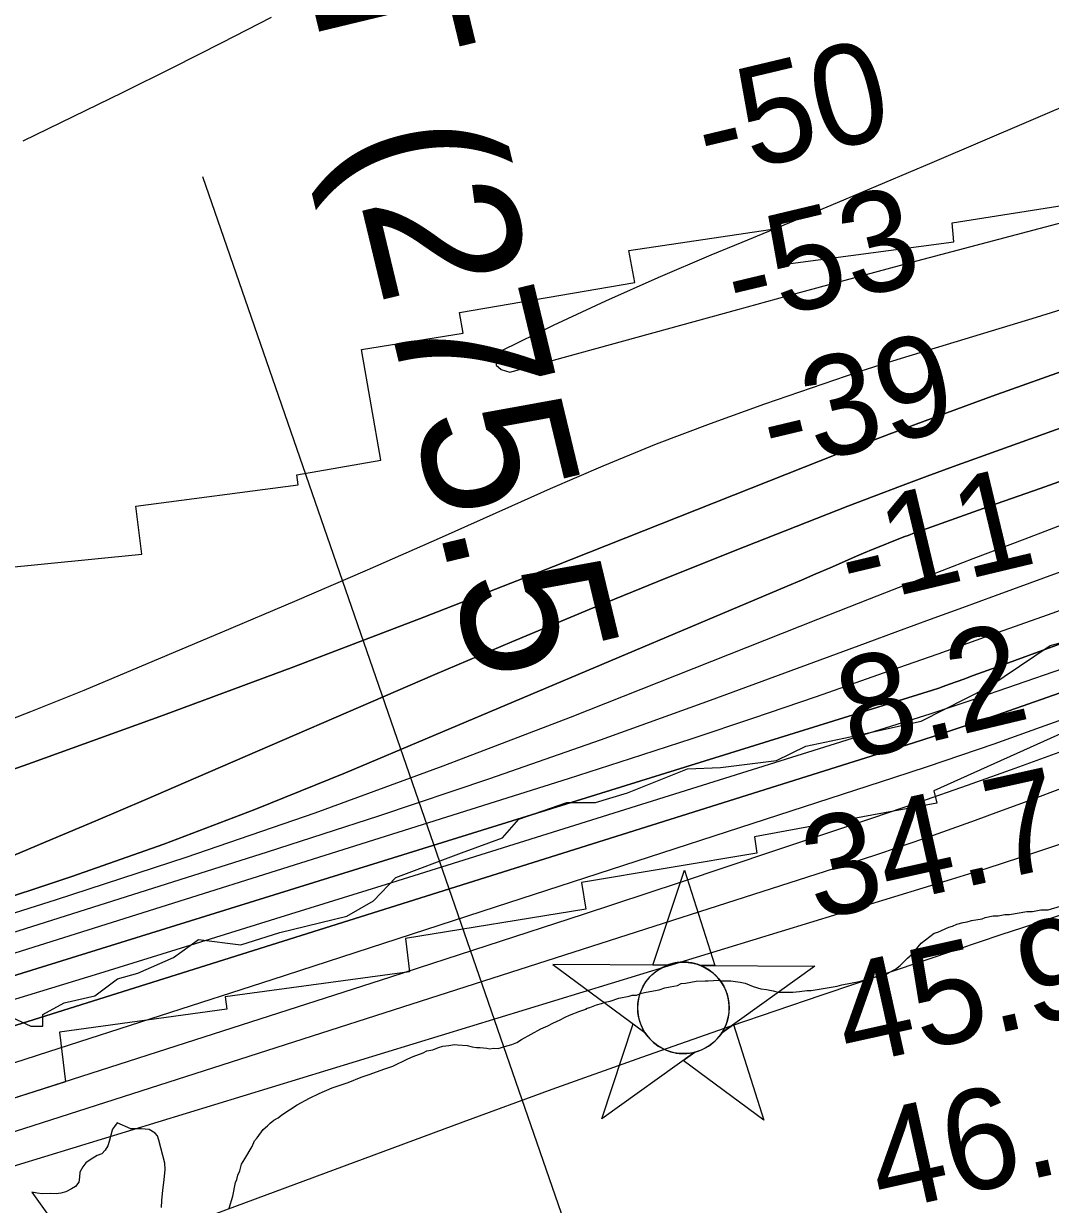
# Model space of a CAD drawing. Extents: x 3187622 to 3225504, y 800805 to 826213.
# Drawn here: x 3215871 to 3216557, y 810574 to 811363 of the extents above; entities that cross this region are included whole.
import ezdxf

# ---------------------------------------------------------------- set-up
doc = ezdxf.new("R2010")
doc.units = 0
for name, color, linetype in [('V-CHAN-NAID', 7, 'Continuous'), ('V-RIVR-EDGE', 7, 'Continuous'), ('V-RIVR-RANG', 7, 'Continuous'), ('V-RRAP-RVMT', 7, 'Continuous'), ('V-SITE-VEGE', 7, 'Continuous'), ('V-TOPO-DPTH', 7, 'Continuous'), ('V-TOPO-MAJR', 7, 'Continuous'), ('V-TOPO-MINR', 7, 'Continuous'), ('V-TOPO-SHOR', 7, 'Continuous'), ('V-TOPO-WATR', 7, 'Continuous')]:
    doc.layers.add(name, color=color, linetype=linetype)

msp = doc.modelspace()

# ---------------------------------------------------------------- linework, layer by layer
at = {"layer": 'V-CHAN-NAID'}
for points in [[(3216301.02, 810734.03), (3216291.43, 810734.1), (3216312.55, 810797.58), (3216332.78, 810733.8), (3216323.19, 810733.87), (3216321.61, 810734.45), (3216319.52, 810735.07), (3216317.48, 810735.52), (3216315.44, 810735.83), (3216314.28, 810735.94), (3216312.74, 810736.02), (3216311.02, 810736.02), (3216309.65, 810735.95), (3216307.74, 810735.75), (3216306.38, 810735.53), (3216304.59, 810735.15), (3216303.06, 810734.73), (3216302.03, 810734.4)], [(3216301.02, 810734.03), (3216224.52, 810734.57), (3216286.09, 810689.17), (3216284.98, 810691.08), (3216284.17, 810692.71), (3216283.34, 810694.68), (3216282.65, 810696.73), (3216282.28, 810698.05), (3216281.92, 810699.68), (3216281.68, 810701.12), (3216281.49, 810702.72), (3216281.38, 810704.46), (3216281.37, 810706.04), (3216281.47, 810708.11), (3216281.66, 810709.73), (3216282.05, 810711.93), (3216282.53, 810713.86), (3216283.13, 810715.74), (3216283.79, 810717.42), (3216284.51, 810719.01), (3216285.33, 810720.55), (3216286.39, 810722.28), (3216287.42, 810723.75), (3216288.42, 810725.02), (3216289.42, 810726.17), (3216290.73, 810727.5), (3216291.78, 810728.47), (3216293.5, 810729.87), (3216294.71, 810730.74), (3216296.4, 810731.81), (3216298.13, 810732.75), (3216299.58, 810733.44)], [(3216323.19, 810733.87), (3216399.68, 810733.33), (3216337.48, 810688.81), (3216338.39, 810690.29), (3216339.37, 810692.14), (3216340.08, 810693.73), (3216340.82, 810695.68), (3216341.37, 810697.47), (3216341.77, 810699.11), (3216342.13, 810701.12), (3216342.31, 810702.69), (3216342.44, 810704.89), (3216342.41, 810706.96), (3216342.22, 810709.18), (3216341.95, 810710.93), (3216341.46, 810713.17), (3216340.82, 810715.31), (3216340.07, 810717.29), (3216339.42, 810718.73), (3216338.42, 810720.65), (3216337.35, 810722.37), (3216336.14, 810724.07), (3216334.88, 810725.61), (3216333.61, 810726.98), (3216331.98, 810728.51), (3216330.23, 810729.92), (3216328.55, 810731.1), (3216326.66, 810732.23), (3216325.19, 810732.99)], [(3216319.45, 810675.9), (3216257.25, 810631.38), (3216278.37, 810694.86), (3216286.09, 810689.17), (3216286.72, 810688.21), (3216288.11, 810686.35), (3216289.32, 810684.93), (3216290.79, 810683.43), (3216292.18, 810682.18), (3216293.63, 810681.02), (3216295.03, 810680.03), (3216296.71, 810679), (3216298.42, 810678.09), (3216300.21, 810677.28), (3216301.66, 810676.72), (3216303.29, 810676.19), (3216305.52, 810675.63), (3216307.05, 810675.34), (3216309.07, 810675.08), (3216310.61, 810674.98), (3216312.47, 810674.96), (3216314.16, 810675.04), (3216315.87, 810675.21), (3216317.77, 810675.52)], [(3216337.48, 810688.81), (3216345.28, 810694.39), (3216365.5, 810630.61), (3216311.65, 810670.32), (3216319.45, 810675.9), (3216321.12, 810676.38), (3216322.73, 810676.94), (3216324.89, 810677.85), (3216326.62, 810678.73), (3216328.49, 810679.85), (3216330.23, 810681.06), (3216331.78, 810682.3), (3216333.06, 810683.47), (3216334.45, 810684.89), (3216335.65, 810686.29), (3216336.77, 810687.77)]]:
    msp.add_lwpolyline(points, close=True, dxfattribs=at)
msp.add_circle((3216311.9, 810705.49), 30.54, dxfattribs=at)
at = {"layer": 'V-RIVR-EDGE'}
msp.add_lwpolyline([(3215863.33, 810698.98), (3215875.92, 810693.3), (3215883.75, 810693.28), (3215883.76, 810701.1), (3215898.13, 810708.89), (3215918.57, 810713.62), (3215933.81, 810724.89), (3215947.3, 810728.77), (3215971.23, 810739.14), (3215987.78, 810751.27), (3216016.02, 810747.72), (3216042.12, 810755.92), (3216086.92, 810766.67), (3216104.77, 810777.06), (3216119.59, 810792.67), (3216163.53, 810809.08), (3216190.94, 810819.01), (3216201.84, 810831.59), (3216234.03, 810842.81), (3216253.16, 810842.76), (3216274.47, 810849.23), (3216314.5, 810865.22), (3216336.67, 810866.03), (3216374.07, 810870.72), (3216393.65, 810880.23), (3216427.57, 810887.54), (3216470.63, 810897), (3216515.89, 810919.92), (3216556.82, 810947.64), (3216598.14, 810958.41)], dxfattribs=at)
at = {"layer": 'V-RIVR-RANG'}
msp.add_line((3216259.03, 810485.76), (3215990.75, 811260.63), dxfattribs=at)
at = {"layer": 'V-RRAP-RVMT'}
for p, q in [((3216491.5, 811229.95), (3216617.48, 811249.94)), ((3216492.6, 811217.29), (3216491.5, 811229.95)), ((3216275.48, 811211.39), (3216375.79, 811226.44)), ((3216375.79, 811226.44), (3216379.94, 811202.38)), ((3216379.94, 811202.38), (3216492.6, 811217.29)), ((3216279.31, 811189.98), (3216275.48, 811211.39)), ((3216162.28, 811170.07), (3216279.31, 811189.98)), ((3216164.65, 811156.25), (3216162.28, 811170.07)), ((3216096.79, 811145.33), (3216164.65, 811156.25)), ((3216109.77, 811071.38), (3216096.79, 811145.33)), ((3216053.57, 811061.56), (3216109.77, 811071.38)), ((3215945.88, 811040.63), (3216054.49, 811054.83)), ((3216054.49, 811054.83), (3216053.57, 811061.56)), ((3215950, 811008.65), (3215945.88, 811040.63)), ((3215841.8, 810997.86), (3215950, 811008.65)), ((3216581.64, 810896.72), (3216479.17, 810850.53)), ((3216479.17, 810850.53), (3216481.12, 810842.3)), ((3216481.12, 810842.3), (3216359.32, 810819.87)), ((3216359.32, 810819.87), (3216360.9, 810808.87)), ((3216360.9, 810808.87), (3216243.66, 810789.32)), ((3216243.66, 810789.32), (3216246.69, 810771.51)), ((3216246.69, 810771.51), (3216126.08, 810751.78)), ((3216126.08, 810751.78), (3216128.77, 810729.62)), ((3216128.77, 810729.62), (3216005.71, 810712.91)), ((3216005.71, 810712.91), (3216006.71, 810704.62)), ((3216006.71, 810704.62), (3215895.05, 810689.29)), ((3215895.05, 810689.29), (3215899, 810656.02)), ((3215899, 810656.02), (3215787.01, 810620.66))]:
    msp.add_line(p, q, dxfattribs=at)
at = {"layer": 'V-SITE-VEGE'}
for points in [[(3216117.76, 810666.58), (3216127.61, 810671.45), (3216131.31, 810673.08), (3216137.88, 810675.5), (3216140.34, 810676.72), (3216144.44, 810677.52), (3216148.14, 810679.14), (3216151, 810679.95), (3216155.1, 810680.34), (3216158.79, 810681.15), (3216160.84, 810680.72), (3216167.39, 810680.29), (3216170.67, 810679.45), (3216173.53, 810679.03), (3216175.99, 810679.02), (3216180.5, 810678.59), (3216182.54, 810678.17), (3216185, 810678.57), (3216188, 810678.42), (3216190.33, 810678.95), (3216192.25, 810679.63), (3216197.3, 810681.11), (3216200.59, 810682.46), (3216203.74, 810684.35), (3216216.61, 810691.53), (3216221.26, 810693.56), (3216224.55, 810695.32), (3216229.47, 810697.48), (3216232.89, 810699.38), (3216235.77, 810700.73), (3216242.61, 810703.3), (3216247.39, 810704.77), (3216246.94, 810705.14), (3216249.22, 810705.86), (3216253.82, 810707.61), (3216257.1, 810708.42), (3216259.56, 810709.22), (3216262.85, 810710.03), (3216268.59, 810712.05), (3216275.56, 810713.25), (3216277.62, 810714.06), (3216280.48, 810714.05), (3216283.76, 810715.26), (3216287.04, 810716.07), (3216295.66, 810717.66), (3216299.35, 810718.88), (3216303.04, 810719.68), (3216307.96, 810720.48), (3216310.42, 810721.7), (3216313.29, 810722.09), (3216320.26, 810723.29), (3216326.41, 810723.67), (3216328.46, 810723.66), (3216335.42, 810724.04), (3216337.47, 810723.62), (3216343.61, 810723.59), (3216349.76, 810722.74), (3216353.03, 810721.91), (3216358.35, 810719.84), (3216363.66, 810718.17), (3216367.35, 810717.75), (3216371.85, 810716.91), (3216375.13, 810716.07), (3216384.96, 810716.03), (3216389.47, 810716.42), (3216394.39, 810717.22), (3216397.26, 810717.2), (3216414.47, 810719.99), (3216417.75, 810720.8), (3216429.24, 810723.2), (3216439.49, 810726.02), (3216446.88, 810727.63), (3216448.93, 810728.85), (3216453.45, 810731.28), (3216456.73, 810733.73), (3216461.67, 810738.62), (3216463.32, 810740.25), (3216465.79, 810742.7), (3216470.73, 810748.82), (3216473.61, 810750.86), (3216479.36, 810755.34), (3216481.83, 810756.15), (3216489.22, 810759.39), (3216491.68, 810760.2), (3216494.55, 810761.41), (3216498.65, 810762.62), (3216501.52, 810763.02), (3216504.4, 810763.83), (3216511.36, 810765.02), (3216513.42, 810765.83), (3216518.75, 810767.04), (3216522.03, 810767.02), (3216526.54, 810767.82), (3216529.81, 810767.81), (3216541.29, 810769.81), (3216544.98, 810769.79), (3216550.72, 810770.99), (3216555.64, 810770.97), (3216563.84, 810773.39)], [(3216008.35, 810571.63), (3216010.85, 810579.81), (3216012.53, 810588.81), (3216013.36, 810590.86), (3216014.19, 810593.72), (3216015.43, 810596.58), (3216016.68, 810601.08), (3216018.74, 810604.76), (3216023.7, 810612.93), (3216025.35, 810616.61), (3216027, 810618.65), (3216031.12, 810624.37), (3216034, 810626.82), (3216035.65, 810628.45), (3216038.12, 810630.48), (3216040.99, 810632.11), (3216043.46, 810634.15), (3216053.73, 810640.66), (3216061.95, 810645.12), (3216068.52, 810648.37), (3216077.14, 810652.02), (3216084.52, 810654.45), (3216087.8, 810655.66), (3216096.42, 810659.31), (3216102.58, 810661.33), (3216111.6, 810664.56), (3216117.76, 810666.58)]]:
    msp.add_lwpolyline(points, dxfattribs=at)
at = {"layer": 'V-TOPO-DPTH'}
for points in [[(3216984.5, 811244.05), (3216492.38, 811067.09), (3216474.65, 811060.63), (3216456.97, 811054.07), (3216439.34, 811047.36), (3216421.75, 811040.55), (3216352.66, 811013.45), (3216300.66, 810992.74), (3216248.8, 810971.69), (3216197.17, 810950.1), (3216145.68, 810928.16), (3215985.96, 810859.12), (3215952.65, 810844.8), (3215919.3, 810830.56), (3215885.91, 810816.44), (3215852.48, 810802.4)], [(3215852.48, 810802.4), (3215885.91, 810816.44), (3215919.3, 810830.56), (3215952.65, 810844.8), (3215985.96, 810859.12), (3216145.68, 810928.16), (3216197.17, 810950.1), (3216248.8, 810971.69), (3216300.66, 810992.74), (3216352.66, 811013.45), (3216421.75, 811040.55), (3216439.34, 811047.36), (3216456.97, 811054.07), (3216474.65, 811060.63), (3216492.38, 811067.09), (3216984.5, 811244.05)], [(3217139.59, 811159.24), (3216524.08, 810934.24), (3216517.88, 810931.97), (3216511.67, 810929.7), (3216505.47, 810927.43), (3216499.27, 810925.16), (3216489.69, 810921.65), (3216485.44, 810920.14), (3216482.59, 810919.19), (3216478.29, 810917.82), (3215783.83, 810702.09)], [(3215783.83, 810702.09), (3216478.29, 810917.82), (3216482.59, 810919.19), (3216485.44, 810920.14), (3216489.69, 810921.65), (3216499.27, 810925.16), (3216505.47, 810927.43), (3216511.67, 810929.7), (3216517.88, 810931.97), (3216524.08, 810934.24), (3217139.59, 811159.24)], [(3216574.41, 811134.25), (3216518.23, 811114.08), (3216483.7, 811101.49), (3216449.26, 811088.68), (3216414.94, 811075.52), (3216380.71, 811062.14), (3216225, 811000.4), (3216138.41, 810966.59), (3216051.58, 810933.41), (3215964.4, 810901.15), (3215876.99, 810869.52), (3215749.82, 810824.25)], [(3215749.82, 810824.25), (3215876.99, 810869.52), (3215964.4, 810901.15), (3216051.58, 810933.41), (3216138.41, 810966.59), (3216225, 811000.4), (3216380.71, 811062.14), (3216414.94, 811075.52), (3216449.26, 811088.68), (3216483.7, 811101.49), (3216518.23, 811114.08), (3216574.41, 811134.25)], [(3215768.59, 810725.7), (3216033.96, 810809.69), (3216108.39, 810833.81), (3216182.58, 810858.63), (3216256.42, 810884.47), (3216330.03, 810911), (3216433.45, 810949.1), (3216455.17, 810957.09), (3216476.9, 810965.07), (3216498.63, 810973.03), (3216520.37, 810980.98), (3216844, 811099.22)], [(3215768.59, 810725.7), (3216033.96, 810809.69), (3216108.39, 810833.81), (3216182.58, 810858.63), (3216256.42, 810884.47), (3216330.03, 810911), (3216433.45, 810949.1), (3216455.17, 810957.09), (3216476.9, 810965.07), (3216498.63, 810973.03), (3216520.37, 810980.98), (3216844, 811099.22)], [(3216578.99, 811062.63), (3216550.25, 811052.52), (3216521.54, 811042.36), (3216468.44, 811023.51), (3216466.29, 811022.74), (3216462, 811021.14), (3216459.86, 811020.31), (3216451.32, 811016.99), (3216444.94, 811014.45), (3216438.57, 811011.86), (3216432.24, 811009.2), (3216425.93, 811006.48), (3216419.46, 811003.65), (3216409.92, 810999.5), (3216400.38, 810995.37), (3216390.81, 810991.28), (3216381.24, 810987.22), (3216085.95, 810862.55), (3216025.55, 810838.07), (3215964.71, 810814.77), (3215903.23, 810793.23), (3215841.32, 810772.86)], [(3215841.32, 810772.86), (3215903.23, 810793.23), (3215964.71, 810814.77), (3216025.55, 810838.07), (3216085.95, 810862.55), (3216381.24, 810987.22), (3216390.81, 810991.28), (3216400.38, 810995.37), (3216409.92, 810999.5), (3216419.46, 811003.65), (3216425.93, 811006.48), (3216432.24, 811009.2), (3216438.57, 811011.86), (3216444.94, 811014.45), (3216451.32, 811016.99), (3216459.86, 811020.31), (3216462, 811021.14), (3216466.29, 811022.74), (3216468.44, 811023.51), (3216521.54, 811042.36), (3216550.25, 811052.52), (3216578.99, 811062.63)], [(3216644.3, 810944.23), (3216521.03, 810901.06), (3216507.2, 810896.29), (3216493.35, 810891.61), (3216479.45, 810887.07), (3216465.52, 810882.61), (3215861.73, 810692.7)]]:
    msp.add_lwpolyline(points, dxfattribs=at)
at = {"layer": 'V-TOPO-MAJR'}
for points in [[(3216036.4, 811367.18), (3216003.44, 811350.23), (3215970.36, 811333.5), (3215937.2, 811316.96), (3215903.9, 811300.67), (3215870.52, 811284.57)], [(3215840.15, 810889.75), (3215875.88, 810903.4), (3215911.35, 810917.74), (3216003.79, 810956.67), (3216052.29, 810977.3), (3216100.69, 810998.15), (3216148.94, 811019.35), (3216197.09, 811040.78), (3216222.96, 811052.4), (3216258.3, 811067.69), (3216293.9, 811082.33), (3216329.88, 811095.97), (3216366.13, 811108.96), (3216420.72, 811127.68), (3216429.88, 811130.77), (3216439.07, 811133.79), (3216448.29, 811136.72), (3216457.52, 811139.58), (3216547.72, 811167.01), (3216602.02, 811183.73)], [(3215768.85, 810592.26), (3216412.98, 810798.89), (3216428.72, 810804), (3216444.44, 810809.19), (3216460.11, 810814.49), (3216475.76, 810819.87), (3216491.37, 810825.36), (3216506.95, 810830.93), (3216522.49, 810836.61), (3216538.01, 810842.36), (3216836.71, 810954.45)]]:
    msp.add_lwpolyline(points, dxfattribs=at)
at = {"layer": 'V-TOPO-MINR'}
for points in [[(3216676.15, 811354.76), (3216477.85, 811270.1), (3216446.17, 811256.64), (3216414.46, 811243.27), (3216382.69, 811230.01), (3216350.89, 811216.84), (3216330.21, 811208.32), (3216294.82, 811193.26), (3216259.68, 811177.67), (3216224.9, 811161.28), (3216190.37, 811144.35), (3216187.23, 811139.06), (3216186.67, 811134.76), (3216189.97, 811131.95), (3216195.85, 811130.13), (3216348.26, 811172.11), (3216386.98, 811182.71), (3216425.73, 811193.23), (3216464.5, 811203.63), (3216503.3, 811213.95), (3217022.18, 811351.14)], [(3215852.48, 810802.4), (3215885.91, 810816.44), (3215919.3, 810830.56), (3215952.65, 810844.8), (3215985.96, 810859.12), (3216145.68, 810928.16), (3216197.17, 810950.1), (3216248.8, 810971.69), (3216300.66, 810992.74), (3216352.66, 811013.45), (3216421.75, 811040.55), (3216439.34, 811047.36), (3216456.97, 811054.07), (3216474.65, 811060.63), (3216492.38, 811067.09), (3216984.5, 811244.05)], [(3215783.73, 810716.73), (3216235.11, 810858.79), (3216276.48, 810872.01), (3216317.77, 810885.48), (3216358.94, 810899.32), (3216400.03, 810913.4), (3216408.92, 810916.48), (3216445.48, 810929.26), (3216482.02, 810942.1), (3216518.52, 810955.06), (3216555, 810968.08), (3217083.86, 811157.82)], [(3215749.82, 810824.25), (3215876.99, 810869.52), (3215964.4, 810901.15), (3216051.58, 810933.41), (3216138.41, 810966.59), (3216225, 811000.4), (3216380.71, 811062.14), (3216414.94, 811075.52), (3216449.26, 811088.68), (3216483.7, 811101.49), (3216518.23, 811114.08), (3216574.41, 811134.25)], [(3215768.59, 810725.7), (3216033.96, 810809.69), (3216108.39, 810833.81), (3216182.58, 810858.63), (3216256.42, 810884.47), (3216330.03, 810911), (3216433.45, 810949.1), (3216455.17, 810957.09), (3216476.9, 810965.07), (3216498.63, 810973.03), (3216520.37, 810980.98), (3216844, 811099.22)], [(3215841.32, 810772.86), (3215903.23, 810793.23), (3215964.71, 810814.77), (3216025.55, 810838.07), (3216085.95, 810862.55), (3216381.24, 810987.22), (3216390.81, 810991.28), (3216400.38, 810995.37), (3216409.92, 810999.5), (3216419.46, 811003.65), (3216425.93, 811006.48), (3216432.24, 811009.2), (3216438.57, 811011.86), (3216444.94, 811014.45), (3216451.32, 811016.99), (3216459.86, 811020.31), (3216462, 811021.14), (3216466.29, 811022.74), (3216468.44, 811023.51), (3216521.54, 811042.36), (3216550.25, 811052.52), (3216578.99, 811062.63)], [(3215754.45, 810733.99), (3215892.96, 810777.8), (3215979.56, 810806.19), (3216065.73, 810835.79), (3216151.25, 810867.2), (3216236.35, 810899.81), (3216401.6, 810965.14), (3216436.2, 810978.74), (3216470.84, 810992.25), (3216505.53, 811005.61), (3216540.25, 811018.88), (3216572.76, 811031.23)], [(3215801.61, 810648.46), (3215887.85, 810676.31), (3215962.49, 810700.42), (3216037.13, 810724.56), (3216111.75, 810748.74), (3216186.37, 810772.95), (3216452.47, 810859.33), (3216474.87, 810866.71), (3216497.23, 810874.24), (3216519.51, 810881.96), (3216541.75, 810889.83), (3216812.18, 810986.85)], [(3215861.73, 810692.7), (3216465.52, 810882.61), (3216479.45, 810887.07), (3216493.35, 810891.61), (3216507.2, 810896.29), (3216521.03, 810901.06), (3216644.3, 810944.23)], [(3215857.88, 810709.11), (3215921.82, 810728.72), (3215985.74, 810748.43), (3216049.61, 810768.27), (3216113.46, 810788.2), (3216476.7, 810902.04), (3216483.39, 810904.17), (3216490.06, 810906.34), (3216496.71, 810908.56), (3216503.35, 810910.83), (3216565.38, 810932.32)], [(3215784.93, 810619.79), (3216116.35, 810726.26), (3216180.74, 810747.09), (3216245.08, 810768.09), (3216309.33, 810789.35), (3216373.53, 810810.77), (3216437.66, 810832.32), (3216469.7, 810843.23), (3216501.67, 810854.34), (3216533.55, 810865.71), (3216565.36, 810877.28)], [(3215801.6, 810494.8), (3216164.66, 810629.4), (3216224.24, 810651.19), (3216283.95, 810672.62), (3216343.84, 810693.51), (3216403.87, 810714.05), (3216495.14, 810744.83), (3216509.63, 810749.69), (3216524.13, 810754.52), (3216538.64, 810759.29), (3216553.17, 810764.04), (3216861.6, 810864.18)], [(3215847.09, 810594.62), (3216490.91, 810791.42), (3216502.56, 810795.03), (3216514.19, 810798.7), (3216525.8, 810802.46), (3216537.38, 810806.28), (3216664.57, 810848.76)]]:
    msp.add_lwpolyline(points, dxfattribs=at)
at = {"layer": 'V-TOPO-SHOR'}
for points in [[(3215933.56, 810628.81), (3215931.74, 810626.29), (3215930.46, 810624.48), (3215930.1, 810623.76), (3215928.26, 810616.36), (3215927.34, 810613.29), (3215925.52, 810610.4), (3215923.16, 810608.06), (3215920.08, 810606.81), (3215915.36, 810603.94), (3215912.46, 810601.96), (3215910.46, 810599.44), (3215908.63, 810595.83), (3215908.44, 810592.39), (3215907.88, 810589.14), (3215905.69, 810586.26), (3215902.97, 810584.64), (3215899.17, 810582.67), (3215895.91, 810581.78), (3215892.65, 810581.25), (3215889.03, 810581.45), (3215883.43, 810581.29), (3215879.99, 810581.67), (3215876.56, 810582.41)], [(3215963.14, 810572.25), (3215963.35, 810576.95), (3215964.1, 810583.64), (3215964.85, 810590.69), (3215965.61, 810597.56), (3215965.27, 810601.72), (3215961.36, 810617.11), (3215960.47, 810620.01), (3215958.85, 810621.82), (3215954.88, 810624.19), (3215949.46, 810624.76), (3215946.02, 810624.78), (3215942.58, 810624.61), (3215933.56, 810628.81)], [(3215876.56, 810582.41), (3215890.93, 810562.09)]]:
    msp.add_lwpolyline(points, dxfattribs=at)
at = {"layer": 'V-TOPO-WATR'}
msp.add_lwpolyline([(3215783.83, 810702.09), (3216478.29, 810917.82), (3216482.59, 810919.19), (3216485.44, 810920.14), (3216489.69, 810921.65), (3216499.27, 810925.16), (3216505.47, 810927.43), (3216511.67, 810929.7), (3216517.88, 810931.97), (3216524.08, 810934.24), (3217139.59, 811159.24)], dxfattribs=at)

# ---------------------------------------------------------------- texts
at = {"layer": 'V-CHAN-NAID'}
msp.add_text('BOIES POINT (275.5', height=100, rotation=283.54111, dxfattribs=at).set_placement((3215876.51, 812154.71))
at = {"layer": 'V-RIVR-RANG'}
for s, rotation, p in [('-50', 13.43131, (3216328.24, 811258.78)), ('-53', 13.43131, (3216347.81, 811160.65)), ('-39', 13.43131, (3216371.49, 811063.51)), ('-11', 13.43131, (3216423.65, 810973.16)), ('8.2', 13.43131, (3216424.24, 810870.5)), ('34.7', 12.49833, (3216400.26, 810763.96)), ('45.9', 12.49833, (3216421.89, 810666.33)), ('46.4', 12.49833, (3216444.03, 810568.81))]:
    msp.add_text(s, height=67, rotation=rotation, dxfattribs=at).set_placement(p)

doc.saveas('drawing.dxf')
